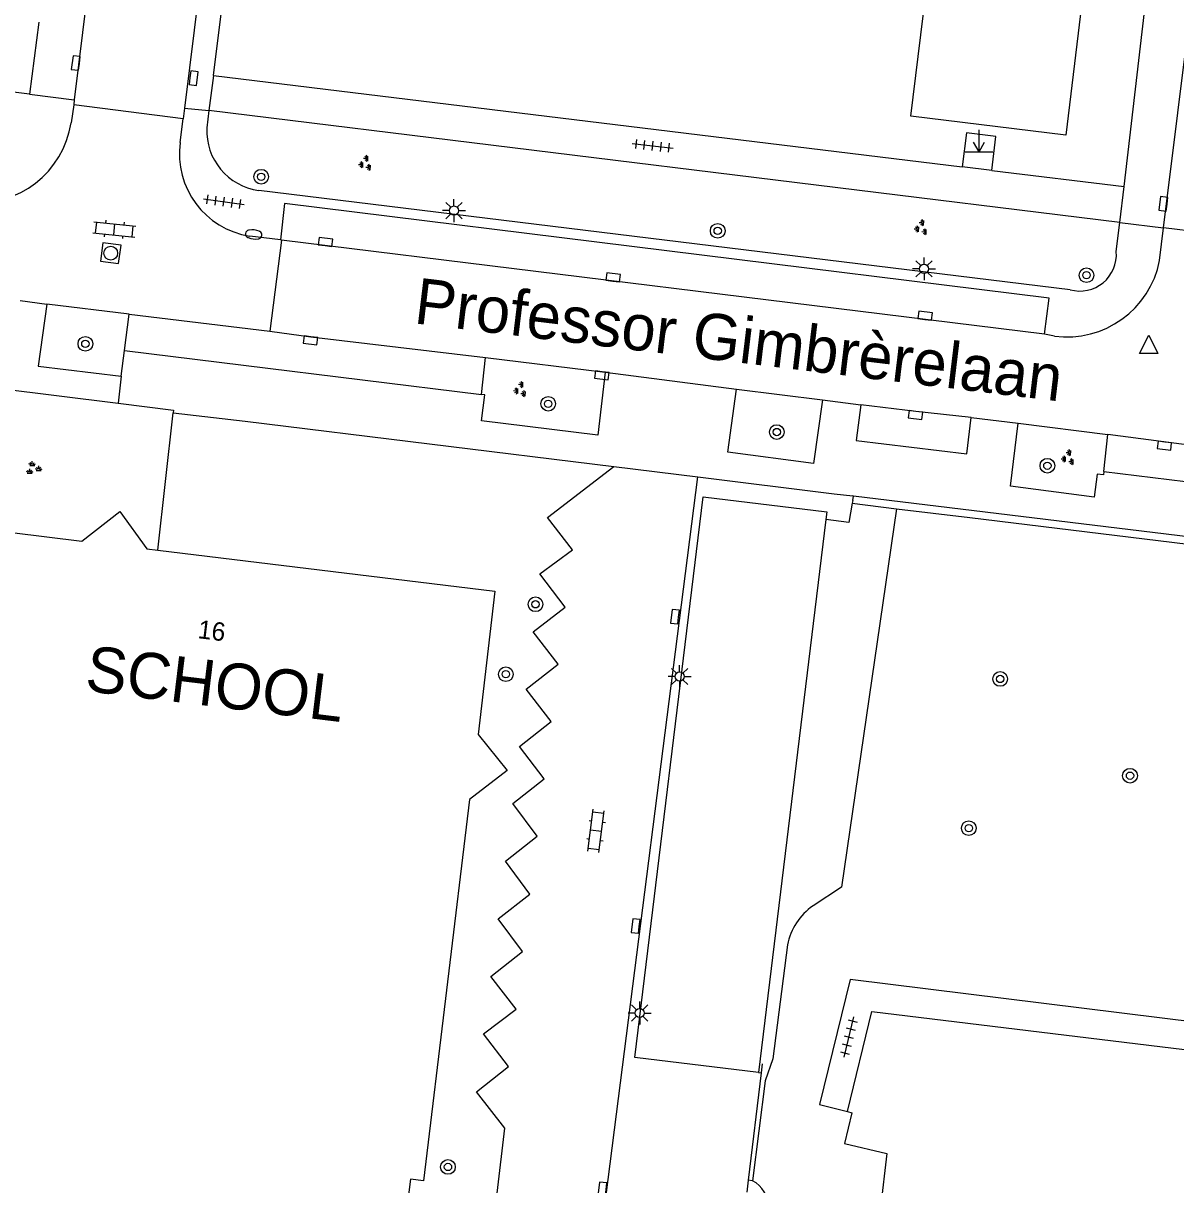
# Model space of a CAD drawing. Extents: x 131000 to 133014, y 396499 to 399001.
# Drawn here: x 132228.1 to 132290.9, y 396668.2 to 396731.5 of the extents above; entities that cross this region are included whole.
import ezdxf

# ---------------------------------------------------------------- set-up
doc = ezdxf.new("R2010")
doc.units = 0
for name, color, linetype in [('gg-afsc-hekwerk', 7, 'Continuous'), ('gg-anno-huisnummerreeks BGT', 7, 'Continuous'), ('gg-anno-openbare ruimte label', 7, 'Continuous'), ('gg-bbg-hoofdgebouw', 7, 'Continuous'), ('gg-bbg-overig bouwwerk', 7, 'Continuous'), ('gg-knt-verharding', 7, 'Continuous'), ('gg-knt-verharding nz', 7, 'Continuous'), ('gt-anno-naam bijzondere bebouwing', 7, 'Continuous'), ('gt-grn-groengrens', 7, 'Continuous'), ('gt-grn-weggrens', 7, 'Continuous'), ('gt-symb-boom', 7, 'Continuous'), ('gt-symb-brandkraan', 7, 'Continuous'), ('gt-symb-groenvak', 7, 'Continuous'), ('gt-symb-klinker verharding', 7, 'Continuous'), ('gt-symb-kolk', 7, 'Continuous'), ('gt-symb-lichtmast', 7, 'Continuous'), ('gt-symb-markant object', 7, 'Continuous'), ('gt-symb-rioolschacht', 7, 'Continuous'), ('gt-symb-tegel verharding', 7, 'Continuous'), ('gt-symb-waterafsluiter', 7, 'Continuous')]:
    doc.layers.add(name, color=color, linetype=linetype)

# ---------------------------------------------------------------- blocks, each defined once
blk = doc.blocks.new('gt0-KOLK')
at = {"layer": 'gt-symb-kolk'}
blk.add_lwpolyline([(0, 0), (0.375, 0), (0.375, 0.4), (-0.375, 0.4), (-0.375, 0), (0, 0)], dxfattribs=at)
blk = doc.blocks.new('gt0-MARKOB')
at = {"layer": 'gt-symb-markant object'}
for p, q in [((0, 0), (0, 1.2)), ((-0.75, 0), (0.75, 0)), ((0, 0), (-0.3, 0.52)), ((0, 0), (0.3, 0.52))]:
    blk.add_line(p, q, dxfattribs=at)
blk = doc.blocks.new('gt0-LMAST')
at = {"layer": 'gt-symb-lichtmast'}
for p, q in [((-0.182, 0.173), (-0.447, 0.438)), ((-0.005, 0.246), (-0.005, 0.621)), ((0.172, 0.173), (0.437, 0.438)), ((-0.255, -0.004), (-0.63, -0.004)), ((-0.182, -0.181), (-0.447, -0.446)), ((-0.005, -0.254), (-0.005, -0.629)), ((0.437, -0.446), (0.172, -0.181)), ((0.245, -0.004), (0.62, -0.004))]:
    blk.add_line(p, q, dxfattribs=at)
blk.add_circle((-0.005, -0.004), 0.25, dxfattribs=at)
blk = doc.blocks.new('gt0-GRVAK')
at = {"layer": 'gt-symb-groenvak'}
for p, q in [((-0.11, 0.189), (-0.228, 0.24)), ((-0.182, 0.153), (0.088, 0.153)), ((-0.091, 0.211), (-0.156, 0.322)), ((-0.047, 0.214), (-0.047, 0.393)), ((-0.004, 0.211), (0.061, 0.322)), ((0.015, 0.189), (0.133, 0.24)), ((0.262, -0.052), (0.197, 0.059)), ((0.305, -0.049), (0.305, 0.13)), ((0.349, -0.052), (0.414, 0.059)), ((-0.245, -0.228), (-0.363, -0.177)), ((-0.318, -0.264), (-0.047, -0.264)), ((-0.226, -0.206), (-0.291, -0.095)), ((-0.183, -0.203), (-0.183, -0.024)), ((-0.139, -0.206), (-0.074, -0.095)), ((-0.12, -0.228), (-0.002, -0.177)), ((0.243, -0.074), (0.125, -0.023)), ((0.17, -0.11), (0.441, -0.11)), ((0.368, -0.074), (0.486, -0.023))]:
    blk.add_line(p, q, dxfattribs=at)
blk = doc.blocks.new('gt0-TEG1')
at = {"layer": 'gt-symb-tegel verharding'}
for p, q in [((-1.125, 0), (1.125, 0)), ((-0.9, -0.25), (-0.9, 0.25)), ((-0.45, -0.25), (-0.45, 0.25)), ((0, -0.25), (0, 0.25)), ((0.45, -0.25), (0.45, 0.25)), ((0.9, -0.25), (0.9, 0.25))]:
    blk.add_line(p, q, dxfattribs=at)
blk = doc.blocks.new('gt0-BOOM')
at = {"layer": 'gt-symb-boom'}
for radius in [0.4, 0.2]:
    blk.add_circle((0, 0), radius, dxfattribs=at)
blk = doc.blocks.new('gt0-WAFSL')
at = {"layer": 'gt-symb-waterafsluiter'}
for p, q in [((-0.5, -0.333), (0, 0.667)), ((0, 0.667), (0.5, -0.333)), ((0.5, -0.333), (-0.5, -0.333))]:
    blk.add_line(p, q, dxfattribs=at)
blk = doc.blocks.new('gt0-RS')
at = {"layer": 'gt-symb-rioolschacht'}
blk.add_lwpolyline([(-0.5, -0.5), (0.5, -0.5), (0.5, 0.5), (-0.5, 0.5)], close=True, dxfattribs=at)
blk.add_circle((0, 0), 0.375, dxfattribs=at)
blk = doc.blocks.new('gt0-KL1')
at = {"layer": 'gt-symb-klinker verharding'}
for p, q in [((-1.15, 0.3), (1.15, 0.3)), ((-1, -0.3), (-1, 0.3)), ((-0.5, 0.3), (-0.5, 0.45)), ((0, -0.3), (0, 0.3)), ((0.5, 0.3), (0.5, 0.45)), ((1, -0.3), (1, 0.3)), ((-1.15, -0.3), (1.15, -0.3)), ((-0.5, -0.45), (-0.5, -0.3)), ((0.5, -0.45), (0.5, -0.3))]:
    blk.add_line(p, q, dxfattribs=at)
blk = doc.blocks.new('gt0-BR')
at = {"layer": 'gt-symb-brandkraan'}
for centre, radius, start, end in [((-0.244, 0), 0.206, 107.56694, 252.43307), ((0.599, -2.664), 3, 106.89205, 107.56694), ((0, -0.691), 0.938, 73.10799, 106.89205), ((-0.599, -2.664), 3, 72.43309, 73.10799), ((0.244, 0), 0.206, 287.56695, 72.43309), ((0.599, 2.664), 3, 252.43307, 253.10797), ((0, 0.691), 0.938, 253.10797, 286.89206), ((-0.599, 2.664), 3, 286.89206, 287.56695)]:
    blk.add_arc(centre, radius, start, end, dxfattribs=at)

msp = doc.modelspace()

# ---------------------------------------------------------------- linework, layer by layer
at = {"layer": 'gg-afsc-hekwerk'}
for p, q in [((132235.439, 396702.758), (132236.286, 396710.236)), ((132260.295, 396707.312), (132264.879, 396706.746)), ((132264.879, 396706.746), (132272.314, 396705.829)), ((132272.314, 396705.829), (132273.32, 396705.705)), ((132273.367, 396705.699), (132273.32, 396705.705)), ((132273.323, 396705.454), (132273.367, 396705.699)), ((132273.323, 396705.454), (132273.296, 396705.305)), ((132268.393, 396674.76), (132268.335, 396674.278)), ((132268.335, 396674.278), (132267.627, 396668.426)), ((132267.627, 396668.426), (132267.549, 396667.777))]:
    msp.add_line(p, q, dxfattribs=at)
for points in [[(132236.286, 396710.236), (132240.212, 396709.789), (132260.295, 396707.312)], [(132273.296, 396705.305), (132273.109, 396704.263), (132271.856, 396704.416)]]:
    msp.add_lwpolyline(points, dxfattribs=at)
at = {"layer": 'gg-bbg-hoofdgebouw'}
for points in [[(132221.072, 396673.73), (132222.43, 396684.96), (132221.19, 396685.11), (132223.52, 396704.21), (132231.31, 396703.25), (132233.37, 396704.86), (132234.85, 396702.83), (132235.439, 396702.758)], [(132235.439, 396702.758), (132253.82, 396700.52), (132252.91, 396692.71), (132254.48, 396690.74), (132252.43, 396689.17), (132249.92, 396668.4), (132249.22, 396668.48), (132248.731, 396664.601), (132251.985, 396664.19), (132252.046, 396664.677), (132253.561, 396664.492)], [(132273.044, 396672.162), (132274.361, 396677.623), (132297.981, 396674.742), (132297.976, 396669.133), (132297.839, 396669.133), (132297.842, 396667.443), (132298.373, 396667.444), (132298.363, 396667.058), (132295.301, 396667.052), (132294.934, 396664.488), (132292.814, 396664.756), (132291.974, 396657.648)], [(132273.044, 396672.162), (132273.268, 396672.106), (132272.865, 396670.434), (132275.175, 396669.877), (132274.828, 396666.932), (132276.098, 396666.778)]]:
    msp.add_lwpolyline(points, dxfattribs=at)
at = {"layer": 'gg-bbg-overig bouwwerk'}
msp.add_line((132271.856, 396704.416), (132268.183, 396674.296), dxfattribs=at)
msp.add_lwpolyline([(132268.183, 396674.296), (132261.452, 396675.117), (132265.173, 396705.659), (132271.907, 396704.834), (132271.856, 396704.416)], dxfattribs=at)
at = {"layer": 'gg-knt-verharding'}
for p, q in [((132242.48, 396821.08), (132230.894, 396727.29)), ((132290.264, 396720.307), (132302.549, 396819.841)), ((132238.482, 396728.612), (132241.087, 396749.735)), ((132288.112, 396722.561), (132290.56, 396743.544)), ((132228.46, 396727.59), (132180.52, 396733.49)), ((132228.957, 396731.519), (132228.46, 396727.59)), ((132238.482, 396728.612), (132279.287, 396723.637)), ((132230.86, 396727.015), (132230.723, 396726.042)), ((132230.894, 396727.29), (132230.86, 396727.015)), ((132236.834, 396726.256), (132230.86, 396727.015)), ((132236.906, 396726.838), (132236.834, 396726.256)), ((132238.219, 396726.698), (132238.119, 396725.76)), ((132287.87, 396720.601), (132238.219, 396726.698)), ((132236.67, 396724.959), (132236.834, 396726.256)), ((132280.895, 396723.441), (132288.112, 396722.561)), ((132285.173, 396716.944), (132240.95, 396722.352)), ((132287.684, 396719.017), (132287.87, 396720.601)), ((132290.045, 396718.533), (132290.264, 396720.307)), ((132242.137, 396719.652), (132240.461, 396719.864)), ((132242.182, 396719.646), (132241.557, 396714.681)), ((132227.935, 396716.347), (132229.392, 396716.147)), ((132233.877, 396715.612), (132229.392, 396716.147)), ((132233.629, 396713.627), (132233.877, 396715.612)), ((132284.309, 396714.419), (132283.765, 396714.521)), ((132233.455, 396712.236), (132233.629, 396713.627)), ((132233.629, 396713.627), (132253.079, 396711.235)), ((132253.079, 396711.235), (132253.298, 396713.243)), ((132253.298, 396713.243), (132259.834, 396712.451)), ((132259.834, 396712.451), (132266.983, 396711.52)), ((132223.4, 396711.992), (132233.281, 396710.763)), ((132266.983, 396711.52), (132271.676, 396710.938)), ((132271.676, 396710.938), (132273.769, 396710.673)), ((132279.778, 396709.985), (132282.343, 396709.668)), ((132282.343, 396709.668), (132287.215, 396709.048)), ((132287.01, 396707.039), (132287.215, 396709.048)), ((132259.74, 396666.5), (132264.879, 396706.746)), ((132287.01, 396707.039), (132293.186, 396706.274)), ((132298.888, 396702.587), (132273.367, 396705.699))]:
    msp.add_line(p, q, dxfattribs=at)
for points in [[(132248.897, 396825.286), (132248.943, 396824.277), (132248.86, 396823.27), (132236.906, 396726.838)], [(132280.895, 396723.441), (132281.121, 396725.287), (132279.512, 396725.483), (132279.287, 396723.637)], [(132283.765, 396714.521), (132284.021, 396716.481), (132242.348, 396721.647), (132242.137, 396719.652)], [(132229.392, 396716.147), (132228.928, 396712.77), (132233.455, 396712.236)], [(132259.834, 396712.451), (132259.429, 396709.022), (132253.081, 396709.793), (132253.261, 396711.213), (132253.079, 396711.235)], [(132271.676, 396710.938), (132271.176, 396707.467), (132266.522, 396708.092), (132266.983, 396711.52)], [(132233.281, 396710.763), (132236.303, 396710.387), (132236.286, 396710.236)], [(132273.769, 396710.673), (132273.513, 396708.729), (132279.542, 396708), (132279.778, 396709.985)], [(132287.01, 396707.039), (132286.992, 396706.863), (132286.637, 396706.899), (132286.472, 396705.636), (132281.91, 396706.233), (132282.343, 396709.668)], [(132253.561, 396664.492), (132254.353, 396671.254), (132252.815, 396673.245), (132254.564, 396674.619), (132253.204, 396676.399), (132254.977, 396677.755), (132253.605, 396679.521), (132255.33, 396680.891), (132253.999, 396682.659), (132255.73, 396684.02), (132254.397, 396685.811), (132256.13, 396687.169), (132254.795, 396688.945), (132256.503, 396690.292), (132255.159, 396692.055), (132256.886, 396693.418), (132255.526, 396695.185), (132257.27, 396696.546), (132255.906, 396698.296), (132257.643, 396699.655), (132256.263, 396701.458), (132258.038, 396702.778), (132256.68, 396704.54), (132260.295, 396707.312)], [(132302.798, 396675.702), (132273.176, 396679.369), (132271.503, 396672.555), (132273.044, 396672.162)]]:
    msp.add_lwpolyline(points, dxfattribs=at)
for centre, radius, start, end in [((132225.64, 396726.824), 5.143, 264.04357, 351.25021), ((132241.387, 396725.595), 3.272, 177.10795, 262.32436), ((132241.161, 396724.342), 4.533, 172.18127, 261.12186), ((132285.707, 396718.855), 1.984, 254.39161, 4.69233), ((132285, 396719.512), 5.139, 262.27556, 349.02248)]:
    msp.add_arc(centre, radius, start, end, dxfattribs=at)
at = {"layer": 'gg-knt-verharding nz'}
for p, q in [((132280.895, 396723.441), (132279.287, 396723.637)), ((132242.182, 396719.646), (132242.137, 396719.652)), ((132283.765, 396714.521), (132242.182, 396719.646)), ((132233.877, 396715.612), (132241.557, 396714.681)), ((132293.428, 396708.248), (132287.215, 396709.048))]:
    msp.add_line(p, q, dxfattribs=at)
for points in [[(132241.557, 396714.681), (132243.79, 396714.382), (132253.298, 396713.243)], [(132279.778, 396709.985), (132276.766, 396710.315), (132273.769, 396710.673)]]:
    msp.add_lwpolyline(points, dxfattribs=at)
at = {"layer": 'gt-grn-groengrens'}
for p, q in [((132273.296, 396705.305), (132275.709, 396705.011)), ((132275.709, 396705.011), (132279.701, 396704.524)), ((132279.701, 396704.524), (132306.001, 396701.317)), ((132268.183, 396674.296), (132268.335, 396674.278)), ((132267.865, 396668.397), (132267.627, 396668.426))]:
    msp.add_line(p, q, dxfattribs=at)
for points in [[(132284.928, 396725.367), (132276.491, 396726.396), (132277.701, 396736.322), (132286.138, 396735.293), (132284.928, 396725.367)], [(132275.709, 396705.011), (132272.7, 396684.393), (132271.157, 396683.375)], [(132269.764, 396681.25), (132268.966, 396675.039), (132268.556, 396673.833), (132267.865, 396668.397)]]:
    msp.add_lwpolyline(points, dxfattribs=at)
for centre, radius, start, end in [((132273.106, 396680.578), 3.409, 124.87102, 168.63694), ((132267.034, 396666.9), 1.713, 2.18312, 60.96042)]:
    msp.add_arc(centre, radius, start, end, dxfattribs=at)
at = {"layer": 'gt-grn-weggrens'}
for p, q in [((132238.482, 396728.612), (132238.219, 396726.698)), ((132228.46, 396727.59), (132230.894, 396727.29)), ((132236.906, 396726.838), (132238.219, 396726.698)), ((132287.87, 396720.601), (132288.112, 396722.561)), ((132287.87, 396720.601), (132290.264, 396720.307)), ((132296.239, 396719.573), (132290.264, 396720.307)), ((132233.455, 396712.236), (132233.281, 396710.763))]:
    msp.add_line(p, q, dxfattribs=at)

# ---------------------------------------------------------------- block references
at = {"layer": 'gt-symb-boom'}
for p in [(132241.078, 396723.097), (132265.961, 396720.151), (132286.062, 396717.733), (132231.498, 396713.995), (132256.724, 396710.729), (132269.182, 396709.189), (132283.928, 396707.353), (132256.03, 396699.804), (132254.413, 396695.995), (132281.355, 396695.735), (132288.432, 396690.466), (132279.646, 396687.608), (132251.261, 396669.149)]:
    msp.add_blockref('gt0-BOOM', p, dxfattribs=at)
at = {"layer": 'gt-symb-brandkraan', "rotation": -6.833672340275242}
msp.add_blockref('gt0-BR', (132240.674, 396719.953), dxfattribs=at)
at = {"layer": 'gt-symb-groenvak'}
for p, rotation in [((132246.775, 396723.783), 87.93618027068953), ((132277.067, 396720.276), 87.93618027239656), ((132255.22, 396711.462), 87.93618027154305), ((132285.073, 396707.752), 87.93618027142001)]:
    msp.add_blockref('gt0-GRVAK', p, dxfattribs=dict(at, rotation=rotation))
msp.add_blockref('gt0-GRVAK', (132228.649, 396707.211), dxfattribs=at)
at = {"layer": 'gt-symb-klinker verharding'}
for p, rotation in [((132233.079, 396720.228), -5.739098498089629), ((132259.332, 396687.456), 82.70443985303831)]:
    msp.add_blockref('gt0-KL1', p, dxfattribs=dict(at, rotation=rotation))
at = {"layer": 'gt-symb-kolk'}
for p, rotation in [((132231.176, 396729.271), 82.87498365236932), ((132237.199, 396728.49), -97.181878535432), ((132290.449, 396721.603), 83.10945167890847), ((132244.566, 396719.348), -7.125016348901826), ((132260.243, 396717.412), -7.068140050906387), ((132277.248, 396715.325), -7.004259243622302), ((132243.79, 396714.382), 172.35613021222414), ((132259.667, 396712.473), 173.10945167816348), ((132276.766, 396710.315), 173.74206608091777), ((132290.33, 396708.642), 172.76127349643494), ((132263.832, 396699.105), 82.76127349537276), ((132261.685, 396682.251), 82.70443985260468), ((132259.877, 396667.903), 83.28012011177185)]:
    msp.add_blockref('gt0-KOLK', p, dxfattribs=dict(at, rotation=rotation))
at = {"layer": 'gt-symb-lichtmast'}
for p in [(132251.593, 396721.259), (132277.211, 396718.084), (132263.892, 396695.872), (132261.715, 396677.537)]:
    msp.add_blockref('gt0-LMAST', p, dxfattribs=at)
at = {"layer": 'gt-symb-markant object'}
msp.add_blockref('gt0-MARKOB', (132280.204, 396724.462), dxfattribs=at)
at = {"layer": 'gt-symb-rioolschacht', "rotation": 82.41293093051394}
msp.add_blockref('gt0-RS', (132232.882, 396718.934), dxfattribs=at)
at = {"layer": 'gt-symb-tegel verharding'}
for p, rotation in [((132262.416, 396724.78), -6.549091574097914), ((132239.045, 396721.737), -8.049061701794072), ((132273.103, 396676.229), -103.77214543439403)]:
    msp.add_blockref('gt0-TEG1', p, dxfattribs=dict(at, rotation=rotation))
at = {"layer": 'gt-symb-waterafsluiter'}
msp.add_blockref('gt0-WAFSL', (132289.456, 396713.798), dxfattribs=at)

# ---------------------------------------------------------------- texts
at = {"layer": 'gg-anno-huisnummerreeks BGT'}
msp.add_text('16', height=1, rotation=353.1, dxfattribs=at).set_placement((132237.591, 396697.962))
at = {"layer": 'gg-anno-openbare ruimte label'}
msp.add_text('Professor Gimbrèrelaan', height=2.5, rotation=353.1, dxfattribs=at).set_placement((132249.356, 396715.119))
at = {"layer": 'gt-anno-naam bijzondere bebouwing'}
msp.add_text('SCHOOL', height=2.5, rotation=353.05259, dxfattribs=at).set_placement((132231.422, 396695.092))

doc.saveas('drawing.dxf')
